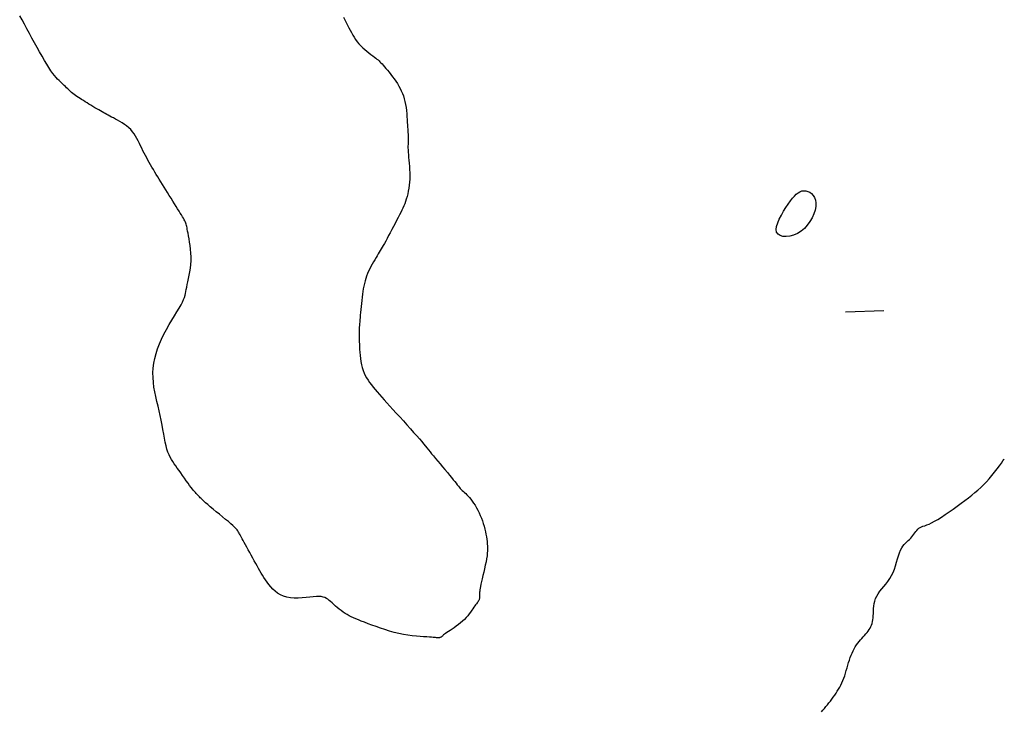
# Model space of a CAD drawing. Header units: millimetres. Extents: x 32690613 to 32693367, y 5343692 to 5344708.
# Tile 994 of 1009: x 32693340 to 32693366, y 5344561 to 5344580. Entities that reach past the tile are written whole.
import ezdxf

# ---------------------------------------------------------------- set-up
doc = ezdxf.new("R2010")
doc.units = ezdxf.units.MM
doc.header["$LTSCALE"] = 20
doc.layers.add('02-DGM_HL_491.00', color=62, linetype='Continuous')
doc.layers.add('02-DGM_HL_491.50', color=72, linetype='Continuous')

msp = doc.modelspace()

# ---------------------------------------------------------------- linework, layer by layer
at = {"layer": '02-DGM_HL_491.00', "elevation": 491, "flags": 128}
msp.add_lwpolyline([(32693348.319, 5344579.658), (32693348.354, 5344579.589), (32693348.388, 5344579.52), (32693348.423, 5344579.451), (32693348.456, 5344579.385), (32693348.49, 5344579.32), (32693348.524, 5344579.256), (32693348.559, 5344579.194), (32693348.595, 5344579.134), (32693348.635, 5344579.076), (32693348.677, 5344579.019), (32693348.722, 5344578.965), (32693348.772, 5344578.912), (32693348.824, 5344578.861), (32693348.878, 5344578.813), (32693348.932, 5344578.768), (32693348.985, 5344578.725), (32693349.036, 5344578.686), (32693349.083, 5344578.651), (32693349.126, 5344578.619), (32693349.162, 5344578.591), (32693349.194, 5344578.566), (32693349.222, 5344578.543), (32693349.248, 5344578.52), (32693349.273, 5344578.496), (32693349.298, 5344578.469), (32693349.326, 5344578.44), (32693349.356, 5344578.406), (32693349.391, 5344578.366), (32693349.43, 5344578.321), (32693349.471, 5344578.272), (32693349.514, 5344578.218), (32693349.559, 5344578.162), (32693349.603, 5344578.104), (32693349.647, 5344578.044), (32693349.689, 5344577.983), (32693349.728, 5344577.922), (32693349.765, 5344577.86), (32693349.8, 5344577.798), (32693349.831, 5344577.734), (32693349.86, 5344577.668), (32693349.885, 5344577.599), (32693349.907, 5344577.528), (32693349.926, 5344577.454), (32693349.942, 5344577.376), (32693349.954, 5344577.296), (32693349.964, 5344577.215), (32693349.972, 5344577.135), (32693349.978, 5344577.056), (32693349.983, 5344576.98), (32693349.988, 5344576.908), (32693349.992, 5344576.843), (32693349.995, 5344576.784), (32693349.999, 5344576.731), (32693350.003, 5344576.683), (32693350.006, 5344576.64), (32693350.009, 5344576.6), (32693350.011, 5344576.562), (32693350.012, 5344576.526), (32693350.012, 5344576.49), (32693350.011, 5344576.454), (32693350.01, 5344576.416), (32693350.008, 5344576.377), (32693350.007, 5344576.335), (32693350.005, 5344576.29), (32693350.005, 5344576.241), (32693350.007, 5344576.187), (32693350.01, 5344576.128), (32693350.015, 5344576.062), (32693350.022, 5344575.992), (32693350.029, 5344575.917), (32693350.037, 5344575.838), (32693350.044, 5344575.757), (32693350.049, 5344575.674), (32693350.053, 5344575.59), (32693350.054, 5344575.506), (32693350.052, 5344575.423), (32693350.046, 5344575.341), (32693350.038, 5344575.261), (32693350.026, 5344575.183), (32693350.013, 5344575.108), (32693349.998, 5344575.035), (32693349.98, 5344574.966), (32693349.962, 5344574.901), (32693349.942, 5344574.839), (32693349.92, 5344574.781), (32693349.897, 5344574.724), (32693349.872, 5344574.667), (32693349.845, 5344574.61), (32693349.815, 5344574.55), (32693349.782, 5344574.486), (32693349.747, 5344574.418), (32693349.708, 5344574.344), (32693349.667, 5344574.266), (32693349.625, 5344574.185), (32693349.582, 5344574.103), (32693349.54, 5344574.022), (32693349.498, 5344573.944), (32693349.459, 5344573.87), (32693349.422, 5344573.803), (32693349.389, 5344573.743), (32693349.359, 5344573.689), (32693349.332, 5344573.64), (32693349.305, 5344573.595), (32693349.28, 5344573.552), (32693349.254, 5344573.509), (32693349.227, 5344573.465), (32693349.199, 5344573.419), (32693349.169, 5344573.369), (32693349.136, 5344573.315), (32693349.103, 5344573.259), (32693349.07, 5344573.2), (32693349.036, 5344573.139), (32693349.004, 5344573.077), (32693348.974, 5344573.014), (32693348.946, 5344572.95), (32693348.922, 5344572.887), (32693348.9, 5344572.823), (32693348.881, 5344572.758), (32693348.864, 5344572.692), (32693348.849, 5344572.625), (32693348.836, 5344572.556), (32693348.825, 5344572.484), (32693348.814, 5344572.409), (32693348.804, 5344572.331), (32693348.794, 5344572.251), (32693348.785, 5344572.171), (32693348.777, 5344572.09), (32693348.77, 5344572.012), (32693348.763, 5344571.936), (32693348.757, 5344571.865), (32693348.751, 5344571.799), (32693348.746, 5344571.739), (32693348.742, 5344571.686), (32693348.738, 5344571.637), (32693348.734, 5344571.594), (32693348.731, 5344571.553), (32693348.729, 5344571.516), (32693348.727, 5344571.48), (32693348.726, 5344571.446), (32693348.726, 5344571.413), (32693348.725, 5344571.379), (32693348.726, 5344571.344), (32693348.726, 5344571.306), (32693348.728, 5344571.264), (32693348.729, 5344571.218), (32693348.731, 5344571.166), (32693348.734, 5344571.107), (32693348.736, 5344571.041), (32693348.74, 5344570.969), (32693348.744, 5344570.892), (32693348.751, 5344570.812), (32693348.76, 5344570.73), (32693348.772, 5344570.648), (32693348.787, 5344570.568), (32693348.806, 5344570.491), (32693348.829, 5344570.418), (32693348.856, 5344570.349), (32693348.887, 5344570.284), (32693348.922, 5344570.221), (32693348.961, 5344570.16), (32693349.002, 5344570.099), (32693349.047, 5344570.04), (32693349.095, 5344569.979), (32693349.146, 5344569.918), (32693349.2, 5344569.855), (32693349.257, 5344569.789), (32693349.319, 5344569.72), (32693349.385, 5344569.647), (32693349.455, 5344569.57), (32693349.531, 5344569.486), (32693349.613, 5344569.397), (32693349.7, 5344569.301), (32693349.792, 5344569.2), (32693349.885, 5344569.097), (32693349.977, 5344568.994), (32693350.068, 5344568.892), (32693350.154, 5344568.796), (32693350.233, 5344568.706), (32693350.304, 5344568.625), (32693350.364, 5344568.555), (32693350.416, 5344568.493), (32693350.462, 5344568.438), (32693350.503, 5344568.388), (32693350.542, 5344568.339), (32693350.582, 5344568.29), (32693350.624, 5344568.238), (32693350.671, 5344568.181), (32693350.725, 5344568.117), (32693350.784, 5344568.047), (32693350.846, 5344567.973), (32693350.91, 5344567.898), (32693350.974, 5344567.823), (32693351.036, 5344567.749), (32693351.094, 5344567.68), (32693351.147, 5344567.615), (32693351.192, 5344567.558), (32693351.232, 5344567.508), (32693351.266, 5344567.464), (32693351.297, 5344567.424), (32693351.324, 5344567.389), (32693351.35, 5344567.358), (32693351.375, 5344567.328), (32693351.401, 5344567.301), (32693351.428, 5344567.275), (32693351.456, 5344567.248), (32693351.486, 5344567.221), (32693351.516, 5344567.193), (32693351.549, 5344567.162), (32693351.582, 5344567.128), (32693351.616, 5344567.09), (32693351.652, 5344567.047), (32693351.688, 5344566.999), (32693351.724, 5344566.945), (32693351.761, 5344566.888), (32693351.797, 5344566.826), (32693351.832, 5344566.762), (32693351.866, 5344566.694), (32693351.897, 5344566.625), (32693351.926, 5344566.554), (32693351.953, 5344566.483), (32693351.976, 5344566.411), (32693351.997, 5344566.339), (32693352.016, 5344566.268), (32693352.032, 5344566.198), (32693352.046, 5344566.13), (32693352.058, 5344566.064), (32693352.068, 5344566), (32693352.076, 5344565.939), (32693352.082, 5344565.88), (32693352.086, 5344565.822), (32693352.087, 5344565.762), (32693352.086, 5344565.7), (32693352.081, 5344565.635), (32693352.074, 5344565.566), (32693352.062, 5344565.49), (32693352.048, 5344565.408), (32693352.03, 5344565.32), (32693352.011, 5344565.23), (32693351.99, 5344565.14), (32693351.969, 5344565.052), (32693351.95, 5344564.968), (32693351.931, 5344564.89), (32693351.915, 5344564.822), (32693351.903, 5344564.764), (32693351.893, 5344564.716), (32693351.886, 5344564.677), (32693351.882, 5344564.645), (32693351.879, 5344564.618), (32693351.878, 5344564.596), (32693351.878, 5344564.576), (32693351.878, 5344564.558), (32693351.879, 5344564.541), (32693351.88, 5344564.523), (32693351.88, 5344564.505), (32693351.88, 5344564.487), (32693351.878, 5344564.469), (32693351.876, 5344564.451), (32693351.871, 5344564.433), (32693351.865, 5344564.415), (32693351.856, 5344564.397), (32693351.845, 5344564.378), (32693351.831, 5344564.357), (32693351.815, 5344564.336), (32693351.797, 5344564.312), (32693351.777, 5344564.285), (32693351.754, 5344564.254), (32693351.729, 5344564.22), (32693351.702, 5344564.182), (32693351.673, 5344564.14), (32693351.641, 5344564.095), (32693351.606, 5344564.048), (32693351.568, 5344564), (32693351.527, 5344563.951), (32693351.482, 5344563.903), (32693351.434, 5344563.856), (32693351.382, 5344563.81), (32693351.327, 5344563.766), (32693351.271, 5344563.725), (32693351.216, 5344563.686), (32693351.162, 5344563.649), (32693351.111, 5344563.616), (32693351.065, 5344563.585), (32693351.024, 5344563.558), (32693350.99, 5344563.534), (32693350.962, 5344563.514), (32693350.939, 5344563.496), (32693350.921, 5344563.481), (32693350.906, 5344563.468), (32693350.894, 5344563.457), (32693350.883, 5344563.448), (32693350.873, 5344563.441), (32693350.863, 5344563.435), (32693350.852, 5344563.43), (32693350.841, 5344563.426), (32693350.831, 5344563.424), (32693350.82, 5344563.422), (32693350.809, 5344563.42), (32693350.798, 5344563.42), (32693350.788, 5344563.42), (32693350.777, 5344563.421), (32693350.765, 5344563.422), (32693350.749, 5344563.424), (32693350.729, 5344563.426), (32693350.702, 5344563.428), (32693350.668, 5344563.431), (32693350.623, 5344563.435), (32693350.566, 5344563.438), (32693350.497, 5344563.442), (32693350.416, 5344563.447), (32693350.325, 5344563.454), (32693350.225, 5344563.463), (32693350.118, 5344563.475), (32693350.005, 5344563.49), (32693349.888, 5344563.509), (32693349.767, 5344563.534), (32693349.645, 5344563.563), (32693349.523, 5344563.597), (32693349.403, 5344563.634), (32693349.285, 5344563.673), (32693349.171, 5344563.713), (32693349.063, 5344563.752), (32693348.961, 5344563.79), (32693348.868, 5344563.826), (32693348.784, 5344563.858), (32693348.708, 5344563.888), (32693348.639, 5344563.916), (32693348.576, 5344563.943), (32693348.517, 5344563.969), (32693348.462, 5344563.997), (32693348.41, 5344564.027), (32693348.358, 5344564.059), (32693348.307, 5344564.094), (32693348.256, 5344564.132), (32693348.206, 5344564.172), (32693348.156, 5344564.213), (32693348.109, 5344564.253), (32693348.063, 5344564.293), (32693348.02, 5344564.332), (32693347.979, 5344564.367), (32693347.942, 5344564.399), (32693347.906, 5344564.428), (32693347.869, 5344564.452), (32693347.829, 5344564.472), (32693347.785, 5344564.487), (32693347.735, 5344564.498), (32693347.676, 5344564.503), (32693347.607, 5344564.503), (32693347.527, 5344564.497), (32693347.436, 5344564.488), (32693347.339, 5344564.478), (32693347.236, 5344564.468), (32693347.132, 5344564.462), (32693347.029, 5344564.461), (32693346.928, 5344564.466), (32693346.833, 5344564.482), (32693346.746, 5344564.508), (32693346.667, 5344564.544), (32693346.594, 5344564.589), (32693346.528, 5344564.64), (32693346.468, 5344564.696), (32693346.413, 5344564.756), (32693346.363, 5344564.817), (32693346.317, 5344564.879), (32693346.275, 5344564.939), (32693346.235, 5344564.998), (32693346.198, 5344565.057), (32693346.162, 5344565.116), (32693346.127, 5344565.176), (32693346.092, 5344565.237), (32693346.057, 5344565.301), (32693346.02, 5344565.367), (32693345.982, 5344565.437), (32693345.943, 5344565.508), (32693345.903, 5344565.581), (32693345.863, 5344565.653), (32693345.825, 5344565.723), (32693345.787, 5344565.791), (32693345.753, 5344565.854), (32693345.721, 5344565.912), (32693345.693, 5344565.963), (32693345.668, 5344566.008), (32693345.647, 5344566.047), (32693345.628, 5344566.082), (32693345.611, 5344566.112), (32693345.596, 5344566.139), (32693345.583, 5344566.162), (32693345.571, 5344566.184), (32693345.56, 5344566.204), (32693345.549, 5344566.223), (32693345.534, 5344566.243), (32693345.516, 5344566.266), (32693345.492, 5344566.292), (32693345.46, 5344566.323), (32693345.42, 5344566.361), (32693345.368, 5344566.406), (32693345.305, 5344566.46), (32693345.232, 5344566.52), (32693345.153, 5344566.585), (32693345.07, 5344566.652), (32693344.987, 5344566.72), (32693344.906, 5344566.787), (32693344.831, 5344566.849), (32693344.764, 5344566.906), (32693344.708, 5344566.955), (32693344.662, 5344566.996), (32693344.624, 5344567.032), (32693344.594, 5344567.062), (32693344.569, 5344567.087), (32693344.549, 5344567.11), (32693344.531, 5344567.129), (32693344.515, 5344567.147), (32693344.498, 5344567.164), (32693344.481, 5344567.181), (32693344.462, 5344567.2), (32693344.442, 5344567.222), (32693344.419, 5344567.247), (32693344.393, 5344567.277), (32693344.363, 5344567.314), (32693344.329, 5344567.357), (32693344.291, 5344567.409), (32693344.248, 5344567.467), (32693344.203, 5344567.53), (32693344.156, 5344567.597), (32693344.108, 5344567.665), (32693344.06, 5344567.734), (32693344.013, 5344567.8), (32693343.968, 5344567.863), (32693343.925, 5344567.922), (32693343.885, 5344567.977), (32693343.848, 5344568.031), (32693343.813, 5344568.086), (32693343.781, 5344568.144), (32693343.751, 5344568.207), (32693343.723, 5344568.275), (32693343.698, 5344568.353), (32693343.675, 5344568.44), (32693343.654, 5344568.537), (32693343.633, 5344568.642), (32693343.613, 5344568.753), (32693343.592, 5344568.869), (32693343.57, 5344568.989), (32693343.547, 5344569.112), (32693343.521, 5344569.236), (32693343.493, 5344569.36), (32693343.463, 5344569.484), (32693343.433, 5344569.607), (32693343.404, 5344569.731), (32693343.378, 5344569.856), (32693343.357, 5344569.98), (32693343.341, 5344570.104), (32693343.332, 5344570.229), (32693343.331, 5344570.354), (32693343.339, 5344570.479), (32693343.355, 5344570.605), (32693343.379, 5344570.731), (32693343.411, 5344570.858), (32693343.451, 5344570.984), (32693343.499, 5344571.111), (32693343.554, 5344571.238), (32693343.616, 5344571.366), (32693343.684, 5344571.492), (32693343.754, 5344571.615), (32693343.825, 5344571.734), (32693343.893, 5344571.847), (32693343.958, 5344571.952), (32693344.016, 5344572.048), (32693344.065, 5344572.134), (32693344.103, 5344572.208), (32693344.132, 5344572.273), (32693344.154, 5344572.33), (32693344.17, 5344572.383), (32693344.182, 5344572.434), (32693344.192, 5344572.485), (32693344.202, 5344572.539), (32693344.213, 5344572.599), (32693344.228, 5344572.665), (32693344.245, 5344572.74), (32693344.264, 5344572.82), (32693344.282, 5344572.906), (32693344.299, 5344572.996), (32693344.313, 5344573.091), (32693344.324, 5344573.188), (32693344.33, 5344573.288), (32693344.329, 5344573.389), (32693344.324, 5344573.49), (32693344.315, 5344573.589), (32693344.303, 5344573.685), (32693344.289, 5344573.777), (32693344.274, 5344573.861), (32693344.26, 5344573.938), (32693344.248, 5344574.006), (32693344.238, 5344574.063), (32693344.23, 5344574.11), (32693344.223, 5344574.15), (32693344.216, 5344574.184), (32693344.209, 5344574.214), (32693344.202, 5344574.242), (32693344.193, 5344574.269), (32693344.181, 5344574.297), (32693344.166, 5344574.328), (32693344.149, 5344574.362), (32693344.128, 5344574.399), (32693344.104, 5344574.44), (32693344.077, 5344574.485), (32693344.047, 5344574.534), (32693344.013, 5344574.588), (32693343.977, 5344574.646), (32693343.937, 5344574.71), (32693343.895, 5344574.777), (32693343.851, 5344574.848), (32693343.805, 5344574.921), (32693343.759, 5344574.995), (32693343.712, 5344575.07), (32693343.666, 5344575.144), (32693343.621, 5344575.216), (32693343.577, 5344575.286), (32693343.535, 5344575.354), (32693343.494, 5344575.42), (32693343.454, 5344575.484), (32693343.416, 5344575.547), (32693343.378, 5344575.609), (32693343.341, 5344575.671), (32693343.305, 5344575.732), (32693343.269, 5344575.793), (32693343.234, 5344575.855), (32693343.2, 5344575.916), (32693343.166, 5344575.978), (32693343.133, 5344576.04), (32693343.1, 5344576.103), (32693343.068, 5344576.166), (32693343.037, 5344576.23), (32693343.006, 5344576.294), (32693342.975, 5344576.359), (32693342.944, 5344576.423), (32693342.911, 5344576.486), (32693342.875, 5344576.548), (32693342.837, 5344576.607), (32693342.795, 5344576.664), (32693342.749, 5344576.718), (32693342.697, 5344576.767), (32693342.642, 5344576.814), (32693342.584, 5344576.856), (32693342.525, 5344576.895), (32693342.465, 5344576.932), (32693342.406, 5344576.965), (32693342.35, 5344576.995), (32693342.297, 5344577.023), (32693342.248, 5344577.048), (32693342.203, 5344577.072), (32693342.161, 5344577.094), (32693342.121, 5344577.115), (32693342.081, 5344577.137), (32693342.041, 5344577.159), (32693342, 5344577.182), (32693341.957, 5344577.207), (32693341.911, 5344577.234), (32693341.862, 5344577.263), (32693341.811, 5344577.293), (32693341.759, 5344577.324), (32693341.707, 5344577.356), (32693341.655, 5344577.387), (32693341.605, 5344577.418), (32693341.555, 5344577.448), (32693341.509, 5344577.477), (32693341.464, 5344577.505), (32693341.421, 5344577.532), (32693341.381, 5344577.558), (32693341.342, 5344577.584), (32693341.304, 5344577.61), (32693341.268, 5344577.637), (32693341.233, 5344577.664), (32693341.2, 5344577.693), (32693341.167, 5344577.722), (32693341.134, 5344577.752), (32693341.102, 5344577.783), (32693341.071, 5344577.814), (32693341.039, 5344577.845), (32693341.007, 5344577.875), (32693340.975, 5344577.906), (32693340.942, 5344577.936), (32693340.908, 5344577.967), (32693340.873, 5344578), (32693340.836, 5344578.037), (32693340.796, 5344578.08), (32693340.754, 5344578.131), (32693340.709, 5344578.19), (32693340.66, 5344578.259), (32693340.607, 5344578.34), (32693340.55, 5344578.431), (32693340.491, 5344578.531), (32693340.428, 5344578.638), (32693340.364, 5344578.751), (32693340.298, 5344578.869), (32693340.232, 5344578.99), (32693340.164, 5344579.112), (32693340.097, 5344579.234), (32693340.031, 5344579.355), (32693339.966, 5344579.474), (32693339.903, 5344579.588), (32693339.842, 5344579.698)], dxfattribs=at)
at = {"layer": '02-DGM_HL_491.50', "elevation": 491.5, "flags": 128}
msp.add_lwpolyline([(32693360.294, 5344574.061), (32693360.199, 5344574.002), (32693360.1, 5344573.959), (32693360.001, 5344573.932), (32693359.906, 5344573.921), (32693359.82, 5344573.925), (32693359.747, 5344573.946), (32693359.691, 5344573.983), (32693359.655, 5344574.036), (32693359.644, 5344574.105), (32693359.655, 5344574.188), (32693359.683, 5344574.28), (32693359.725, 5344574.379), (32693359.778, 5344574.481), (32693359.837, 5344574.582), (32693359.899, 5344574.68), (32693359.96, 5344574.771), (32693360.017, 5344574.851), (32693360.07, 5344574.921), (32693360.121, 5344574.98), (32693360.169, 5344575.029), (32693360.217, 5344575.067), (32693360.264, 5344575.095), (32693360.313, 5344575.113), (32693360.363, 5344575.12), (32693360.417, 5344575.117), (32693360.471, 5344575.103), (32693360.523, 5344575.079), (32693360.571, 5344575.045), (32693360.614, 5344574.999), (32693360.648, 5344574.943), (32693360.671, 5344574.877), (32693360.682, 5344574.799), (32693360.678, 5344574.711), (32693360.659, 5344574.615), (32693360.627, 5344574.514), (32693360.582, 5344574.413), (32693360.526, 5344574.313), (32693360.458, 5344574.219), (32693360.381, 5344574.134)], close=True, dxfattribs=at)
for points in [[(32693362.46, 5344571.977), (32693361.461, 5344571.938)], [(32693360.827, 5344561.487), (32693360.867, 5344561.529), (32693360.907, 5344561.573), (32693360.946, 5344561.62), (32693360.986, 5344561.667), (32693361.025, 5344561.716), (32693361.063, 5344561.766), (32693361.101, 5344561.817), (32693361.138, 5344561.868), (32693361.174, 5344561.919), (32693361.209, 5344561.971), (32693361.243, 5344562.023), (32693361.275, 5344562.075), (32693361.306, 5344562.129), (32693361.336, 5344562.184), (32693361.364, 5344562.241), (32693361.391, 5344562.3), (32693361.415, 5344562.362), (32693361.438, 5344562.427), (32693361.459, 5344562.494), (32693361.479, 5344562.563), (32693361.499, 5344562.632), (32693361.518, 5344562.702), (32693361.538, 5344562.771), (32693361.559, 5344562.838), (32693361.58, 5344562.903), (32693361.604, 5344562.964), (32693361.629, 5344563.023), (32693361.655, 5344563.08), (32693361.684, 5344563.133), (32693361.713, 5344563.184), (32693361.744, 5344563.233), (32693361.777, 5344563.279), (32693361.811, 5344563.323), (32693361.847, 5344563.365), (32693361.883, 5344563.406), (32693361.919, 5344563.445), (32693361.955, 5344563.483), (32693361.989, 5344563.521), (32693362.022, 5344563.558), (32693362.052, 5344563.596), (32693362.079, 5344563.634), (32693362.103, 5344563.673), (32693362.123, 5344563.713), (32693362.139, 5344563.755), (32693362.153, 5344563.799), (32693362.164, 5344563.845), (32693362.173, 5344563.893), (32693362.179, 5344563.945), (32693362.184, 5344564), (32693362.187, 5344564.058), (32693362.19, 5344564.12), (32693362.194, 5344564.184), (32693362.2, 5344564.249), (32693362.21, 5344564.315), (32693362.225, 5344564.381), (32693362.246, 5344564.447), (32693362.275, 5344564.512), (32693362.313, 5344564.575), (32693362.357, 5344564.637), (32693362.407, 5344564.699), (32693362.459, 5344564.763), (32693362.513, 5344564.828), (32693362.567, 5344564.897), (32693362.617, 5344564.97), (32693362.663, 5344565.047), (32693362.703, 5344565.131), (32693362.738, 5344565.218), (32693362.768, 5344565.307), (32693362.796, 5344565.396), (32693362.821, 5344565.484), (32693362.846, 5344565.567), (32693362.872, 5344565.643), (32693362.899, 5344565.712), (32693362.93, 5344565.771), (32693362.962, 5344565.821), (32693362.996, 5344565.864), (32693363.031, 5344565.901), (32693363.066, 5344565.935), (32693363.101, 5344565.966), (32693363.134, 5344565.996), (32693363.165, 5344566.028), (32693363.194, 5344566.061), (32693363.221, 5344566.097), (32693363.246, 5344566.132), (32693363.271, 5344566.168), (32693363.296, 5344566.202), (32693363.321, 5344566.233), (32693363.348, 5344566.262), (32693363.377, 5344566.286), (32693363.409, 5344566.306), (32693363.445, 5344566.323), (32693363.485, 5344566.338), (32693363.531, 5344566.355), (32693363.583, 5344566.374), (32693363.643, 5344566.398), (32693363.71, 5344566.429), (32693363.787, 5344566.469), (32693363.873, 5344566.519), (32693363.968, 5344566.578), (32693364.068, 5344566.644), (32693364.172, 5344566.716), (32693364.277, 5344566.79), (32693364.383, 5344566.867), (32693364.485, 5344566.943), (32693364.584, 5344567.017), (32693364.676, 5344567.087), (32693364.763, 5344567.155), (32693364.845, 5344567.221), (32693364.923, 5344567.288), (32693364.999, 5344567.356), (32693365.072, 5344567.427), (32693365.145, 5344567.501), (32693365.217, 5344567.581), (32693365.29, 5344567.667), (32693365.361, 5344567.755), (32693365.427, 5344567.842), (32693365.488, 5344567.922), (32693365.539, 5344567.992), (32693365.579, 5344568.048), (32693365.605, 5344568.084), (32693365.614, 5344568.097)]]:
    msp.add_lwpolyline(points, dxfattribs=at)

doc.saveas('drawing.dxf')
